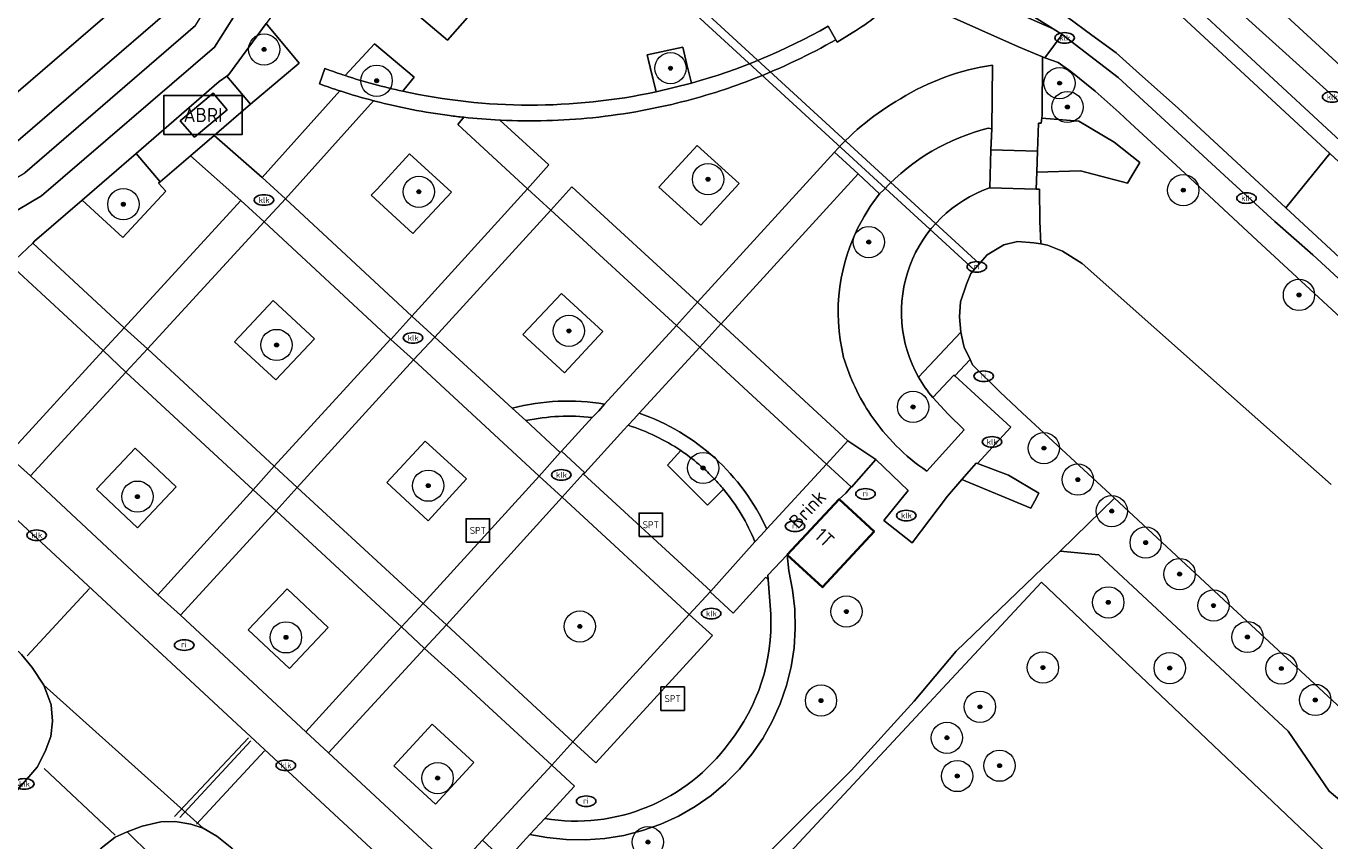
# Model space of a CAD drawing. Header units: metres. Extents: x 103671 to 105190, y 427150 to 429171.
# Tile 260 of 320: x 103923 to 104006, y 428836 to 428888. Entities that reach past the tile are written whole.
import ezdxf
from ezdxf.enums import TextEntityAlignment as Align

# ---------------------------------------------------------------- set-up
doc = ezdxf.new("R2010")
doc.units = ezdxf.units.M
for name, color, linetype, lineweight in [('B-WE-GR-BEPLANTING_CULTUUR_BODEMBEDEKKER-GV', 253, 'Continuous', 18), ('B-WE-GR-BEPLANTING_CULTUUR_BOSPLANTSOEN-GV', 253, 'Continuous', 18), ('B-WE-GR-BEPLANTING_CULTUUR_HEESTERS-GV', 253, 'Continuous', 18), ('B-WE-GR-BOOM-S', 253, 'Continuous', 25), ('B-WE-GR-HAAG-GV', 253, 'Continuous', 13), ('B-WE-IE-MEUBILAIR-S', 253, 'Continuous', 25), ('B-WE-IE-MEUBILAIR_WEGMEUBILAIR-GV', 253, 'Continuous', 18), ('B-WE-IE-MEUBILAIR_WEGMEUBILAIR-S', 253, 'Continuous', 25), ('B-WE-IE-TERREINAFSCHEIDING_KUNSTMATIG_HEKWERK-G', 253, 'IE-TERREINAFSCHEIDING_KUNSTMATIG-SO', 18), ('B-WE-KW-KUNSTWERK_DUIKER-GV', 253, 'Continuous', 18), ('B-WE-OG-BEBOUWING-GV', 253, 'Continuous', 35), ('B-WE-OG-BEBOUWING-T18', 7, 'Continuous', 18), ('B-WE-OG-TERREIN_BEGROEID-GV', 253, 'Continuous', 18), ('B-WE-OG-TERREIN_ERF-GV', 253, 'Continuous', 18), ('B-WE-OG-TOPOGRAFIE-T18', 7, 'Continuous', 18), ('B-WE-OG-WATER_SLOOT-GV', 253, 'Continuous', 18), ('B-WE-VH-GESLOTENVERHARDING_ASFALT-GV', 253, 'Continuous', 18), ('B-WE-VH-GESLOTENVERHARDING_BETON-GV', 253, 'Continuous', 18), ('B-WE-VH-GESLOTENVERHARDING_KUNSTSTOF-GV', 253, 'Continuous', 18), ('B-WE-VH-ONVERHARD_ZAND-GV', 253, 'Continuous', 18), ('B-WE-VH-OPENVERHARDING-GV', 253, 'Continuous', 18), ('B-WE-VH-OPENVERHARDING_BETONSTRAATSTEEN-GV', 253, 'Continuous', 18), ('B-WE-VH-OPENVERHARDING_STRAATBAKSTEEN-GV', 253, 'Continuous', 18), ('B-WE-VH-OPENVERHARDING_TEGEL-GV', 253, 'Continuous', 18), ('B-WE-VW-MARKERING_PICTOGRAM-G', 253, 'Continuous', 18)]:
    doc.layers.add(name, color=color, linetype=linetype, lineweight=lineweight)
doc.styles.add('NLCS-ISO', font='NLCS-ISO.ttf')
doc.styles.add('NLCS-ISO-M500-T18', font='NLCS-ISO.ttf', dxfattribs={"height": 0.9})
doc.linetypes.add('IE-TERREINAFSCHEIDING_KUNSTMATIG-SO', pattern='A,4,[82,NLCS.SHX,S=0.75,R=90,X=0,Y=0],4,-2', length=10)

# ---------------------------------------------------------------- blocks, each defined once
blk = doc.blocks.new('SIE-MEUBILAIR_PUT_RIOOLPUT-SO')
blk.add_ellipse((0, 0), major_axis=(1.25, 0), ratio=0.54)
at = {"style": 'NLCS-ISO'}
blk.add_text('ri', height=0.75, dxfattribs=at).set_placement((-0.04, 0.07), align=Align.MIDDLE_CENTER)
blk = doc.blocks.new('SIE-MEUBILAIR_PUT_KOLK-SO')
blk.add_ellipse((0, 0), major_axis=(1.25, 0), ratio=0.54)
at = {"style": 'NLCS-ISO'}
blk.add_text('klk', height=0.75, dxfattribs=at).set_placement((0.03, 0), align=Align.MIDDLE_CENTER)
blk = doc.blocks.new('SIE-WEG_SPEELTOESTEL-SO')
at = {"flags": 128}
blk.add_lwpolyline([(-3.75, -3.75), (3.75, -3.75), (3.75, 3.75), (-3.75, 3.75)], close=True, dxfattribs=at)
at = {"style": 'NLCS-ISO'}
blk.add_text('SPT', height=2.25, dxfattribs=at).set_placement((0, 0), align=Align.MIDDLE_CENTER)
blk = doc.blocks.new('SIE-WEG_ABRI-SO')
blk.add_lwpolyline([(-5, -2.5), (5, -2.5), (5, 2.5), (-5, 2.5)], close=True)
at = {"style": 'NLCS-ISO'}
blk.add_text('ABRI', height=1.8, dxfattribs=at).set_placement((0, 0), align=Align.MIDDLE_CENTER)
blk = doc.blocks.new('SGR-BOOM_GBKN-SO')
at = {"linetype": 'ByBlock', "lineweight": 18}
h = blk.add_hatch(color=0, dxfattribs=at)
h.dxf.hatch_style = 1
edge = h.paths.add_edge_path()
edge.add_arc((0, 0), 0.25, 0, 360)
at = {"color": 0, "linetype": 'ByBlock', "lineweight": 18}
for radius in [2, 0.25]:
    blk.add_circle((0, 0), radius, dxfattribs=at)
at = {"color": 0, "linetype": 'ByBlock', "lineweight": 18, "style": 'NLCS-ISO'}
blk.add_attdef('SOORT', (2.5, 0), '', height=1.5, dxfattribs=at)

msp = doc.modelspace()

# ---------------------------------------------------------------- linework, layer by layer
at = {"layer": 'B-WE-GR-BEPLANTING_CULTUUR_BODEMBEDEKKER-GV', "flags": 128}
for points in [[(103949.678, 428892.14), (103947.292, 428889.429), (103950.044, 428887.099), (103952.411, 428889.819)], [(103940.554, 428885.622), (103938.433, 428888.157), (103936.047, 428884.89), (103935.924, 428884.786), (103937.428, 428882.995)], [(103966.232, 428875.272), (103968.682, 428877.929), (103966.003, 428880.36), (103963.558, 428877.701)], [(103931.65, 428878.031), (103930.127, 428879.851), (103926.663, 428876.869), (103929.271, 428874.479), (103932.025, 428877.428), (103931.553, 428877.948)], [(103945.538, 428877.564), (103945.16, 428877.176), (103947.816, 428874.727), (103950.284, 428877.381), (103947.602, 428879.821)], [(103957.316, 428870.902), (103954.859, 428868.263), (103957.524, 428865.81), (103959.967, 428868.461)], [(103938.874, 428870.435), (103936.405, 428867.799), (103939.053, 428865.362), (103941.529, 428867.986)], [(103930.21, 428855.906), (103932.687, 428858.534), (103930.059, 428861.01), (103927.572, 428858.368)], [(103948.804, 428856.363), (103951.244, 428859.033), (103948.595, 428861.453), (103946.157, 428858.796)], [(103937.279, 428849.381), (103939.927, 428846.912), (103942.399, 428849.53), (103939.777, 428851.994)], [(103949.261, 428838.233), (103951.714, 428840.89), (103949.045, 428843.344), (103946.611, 428840.68)]]:
    msp.add_lwpolyline(points, close=True, dxfattribs=at)
for points in [[(103945.363, 428886.866), (103943.494, 428884.826)], [(103947.172, 428883.828), (103947.246, 428883.915), (103947.896, 428884.726), (103945.363, 428886.866)], [(103984.843, 428881.434), (103984.9, 428885.5)], [(103984.618, 428881.456), (103984.843, 428881.434)], [(103974.793, 428879.94), (103976.301, 428878.543), (103977.675, 428877.27), (103977.973, 428877.547)], [(103964.962, 428860.842), (103964.117, 428859.905), (103966.669, 428857.35), (103967.685, 428858.378)]]:
    msp.add_lwpolyline(points, dxfattribs=at)
at = {"layer": 'B-WE-GR-BEPLANTING_CULTUUR_BODEMBEDEKKER-GV'}
for points in [[(103984.9, 428885.5, 0.103152), (103979.013, 428883.345)], [(103943.494, 428884.826, 0.025134), (103947.172, 428883.828)], [(103979.013, 428883.345, 0.082848), (103974.793, 428879.94)], [(103977.973, 428877.547, -0.145863), (103984.618, 428881.456)], [(103965.829, 428860.203, 0.019867), (103964.962, 428860.842)], [(103966.385, 428859.731, 0.013686), (103965.829, 428860.203)], [(103967.102, 428859.034, 0.019048), (103966.385, 428859.731)], [(103967.685, 428858.378, 0.016938), (103967.102, 428859.034)]]:
    msp.add_lwpolyline(points, format="xyb", dxfattribs=at)
at = {"layer": 'B-WE-GR-BEPLANTING_CULTUUR_BOSPLANTSOEN-GV', "flags": 128}
msp.add_lwpolyline([(103967.513, 428832.095), (103975.845, 428840.381), (103979.878, 428844.824), (103982.579, 428848.013), (103989.226, 428854.407), (103990.163, 428855.325), (103992.69, 428857.799), (103986.799, 428863.258), (103985.381, 428864.572), (103983.616, 428866.331), (103983.457, 428866.667), (103982.484, 428865.622), (103986.074, 428862.342), (103983.939, 428860.016), (103985.919, 428859.269), (103987.864, 428858.122), (103987.606, 428857.64), (103987.352, 428857.165), (103982.929, 428858.993), (103982.007, 428857.93), (103979.757, 428854.945), (103977.943, 428856.365), (103979.508, 428858.3), (103977.423, 428860.277), (103975.879, 428858.498), (103975.856, 428858.518), (103975.522, 428858.128), (103975.084, 428857.729), (103977.324, 428855.673), (103974.023, 428852.102), (103971.764, 428854.184), (103971.858, 428853.147), (103972.109, 428851.936), (103972.251, 428850.708), (103972.282, 428849.471), (103972.203, 428848.237), (103972.013, 428847.015), (103971.715, 428845.815), (103971.31, 428844.646), (103970.803, 428843.519), (103970.196, 428842.441), (103969.496, 428841.422), (103968.707, 428840.469), (103967.836, 428839.591), (103966.89, 428838.795), (103965.877, 428838.086), (103964.804, 428837.471), (103963.68, 428836.954), (103962.515, 428836.541), (103961.317, 428836.233), (103960.097, 428836.033), (103958.863, 428835.944), (103957.627, 428835.965), (103956.397, 428836.097), (103955.307, 428836.281), (103954.649, 428835.567)], dxfattribs=at)
at = {"layer": 'B-WE-GR-BEPLANTING_CULTUUR_HEESTERS-GV', "flags": 128}
msp.add_lwpolyline([(104000.657, 428888.944), (103989.427, 428899.426), (103988.837, 428898.911), (103991.831, 428895.709), (103996.336, 428890.649), (104007.129, 428880.664), (104011.206, 428879.442)], close=True, dxfattribs=at)
at = {"layer": 'B-WE-GR-HAAG-GV'}
for points in [[(103974.383, 428887.989, -0.061987), (103965.633, 428884.342)], [(103969.605, 428884.614, 0.03698), (103974.869, 428887.121)], [(103943.494, 428884.826, -0.008509), (103942.194, 428885.275)], [(103941.849, 428884.296, 0.008517), (103943.153, 428883.849)], [(103947.172, 428883.828, -0.025134), (103943.494, 428884.826)], [(103967.475, 428883.856, 0.013984), (103969.605, 428884.614)], [(103943.223, 428883.827, 0.013995), (103945.296, 428883.222)], [(103963.379, 428883.789, -0.10687), (103947.172, 428883.828)], [(103962.484, 428882.592, 0.032834), (103967.475, 428883.856)], [(103945.386, 428883.199, 0.030808), (103950.164, 428882.269)], [(103959.314, 428882.137, 0.020534), (103962.484, 428882.592)], [(103950.164, 428882.269, 0.00653), (103951.07, 428882.161)], [(103951.07, 428882.161, 0.014854), (103953.374, 428881.98)], [(103953.435, 428881.977, 0.036917), (103959.314, 428882.137)], [(103984.618, 428881.456, 0.145863), (103977.973, 428877.547)], [(103980.166, 428865.541, -0.467016), (103984.701, 428877.646)], [(103977.675, 428877.27, 0.042153), (103976.552, 428875.591)], [(103976.552, 428875.591, 0.188707), (103975.37, 428866.807)], [(103975.37, 428866.807, 0.076683), (103977.121, 428863.112)], [(103981.081, 428864.233, -0.047113), (103980.166, 428865.541)], [(103960.077, 428863.812, 0.106302), (103954.179, 428863.561)], [(103955.048, 428862.76, -0.082625), (103959.289, 428862.953)], [(103970.452, 428855.835, 0.204715), (103962.299, 428863.24)], [(103977.121, 428863.112, 0.09527), (103980.702, 428859.528)], [(103961.587, 428862.461, -0.072538), (103964.962, 428860.842)], [(103964.962, 428860.842, -0.019867), (103965.829, 428860.203)], [(103965.829, 428860.203, -0.013686), (103966.385, 428859.731)], [(103966.385, 428859.731, -0.019048), (103967.102, 428859.034)], [(103967.102, 428859.034, -0.016938), (103967.685, 428858.378)], [(103967.685, 428858.378, -0.076398), (103969.701, 428855.017)], [(103970.71, 428850.386, -0.181093), (103968.046, 428842.156)], [(103968.046, 428842.156, -0.284313), (103956.253, 428837.309)]]:
    msp.add_lwpolyline(points, format="xyb", dxfattribs=at)
at = {"layer": 'B-WE-GR-HAAG-GV', "flags": 128}
for points in [[(103974.869, 428887.121), (103974.383, 428887.989)], [(103942.194, 428885.275), (103941.849, 428884.296)], [(103965.633, 428884.342), (103963.379, 428883.789)], [(103943.153, 428883.849), (103943.188, 428883.838), (103943.223, 428883.827)], [(103945.296, 428883.222), (103945.341, 428883.211), (103945.386, 428883.199)], [(103953.374, 428881.98), (103953.435, 428881.977)], [(103984.701, 428877.646), (103984.728, 428877.645), (103984.791, 428880.082), (103984.843, 428881.434), (103984.618, 428881.456)], [(103977.973, 428877.547), (103977.675, 428877.27)], [(103980.702, 428859.528), (103983.077, 428862.17), (103982.066, 428863.177), (103981.081, 428864.233)], [(103954.179, 428863.561), (103955.048, 428862.76)], [(103959.289, 428862.953), (103959.709, 428863.395)], [(103959.709, 428863.395), (103960.077, 428863.812)], [(103962.299, 428863.24), (103961.954, 428862.863), (103961.587, 428862.461)], [(103969.701, 428855.017), (103970.104, 428855.444), (103970.452, 428855.835)], [(103972.203, 428848.237), (103972.282, 428849.471), (103972.251, 428850.708), (103972.109, 428851.936), (103971.858, 428853.147), (103971.764, 428854.184), (103970.527, 428852.884), (103970.547, 428852.609), (103970.71, 428850.386)], [(103956.253, 428837.309), (103955.307, 428836.281), (103956.397, 428836.097), (103957.627, 428835.965), (103958.863, 428835.944), (103960.097, 428836.033), (103961.317, 428836.233), (103962.515, 428836.541), (103963.68, 428836.954), (103964.804, 428837.471), (103965.877, 428838.086), (103966.89, 428838.795), (103967.836, 428839.591), (103968.707, 428840.469), (103969.496, 428841.422), (103970.196, 428842.441), (103970.803, 428843.519), (103971.31, 428844.646), (103971.715, 428845.815), (103972.013, 428847.015), (103972.203, 428848.237)]]:
    msp.add_lwpolyline(points, dxfattribs=at)
for points in [[(103992.685, 428880.579), (103990.414, 428881.912), (103988.045, 428882.096), (103988.015, 428881.779), (103987.828, 428881.78), (103987.77, 428879.998), (103987.727, 428878.658), (103990.523, 428878.731), (103993.529, 428877.954), (103993.809, 428878.427), (103994.312, 428879.276)], [(103983.847, 428860.051), (103983.401, 428859.537), (103982.929, 428858.993), (103987.352, 428857.165), (103987.606, 428857.64), (103987.864, 428858.122), (103985.919, 428859.269)]]:
    msp.add_lwpolyline(points, close=True, dxfattribs=at)
at = {"layer": 'B-WE-IE-MEUBILAIR_WEGMEUBILAIR-GV', "flags": 128}
msp.add_lwpolyline([(103963.379, 428883.789), (103965.633, 428884.342), (103965.347, 428885.531), (103965.081, 428886.638), (103962.814, 428886.147)], close=True, dxfattribs=at)
at = {"layer": 'B-WE-IE-TERREINAFSCHEIDING_KUNSTMATIG_HEKWERK-G', "flags": 128}
msp.add_lwpolyline([(103961.041, 428823.439), (103988.038, 428852.431), (104006.213, 428835.166)], dxfattribs=at)
at = {"layer": 'B-WE-KW-KUNSTWERK_DUIKER-GV', "flags": 128}
msp.add_lwpolyline([(103984.059, 428872.779), (103965.444, 428889.878), (103964.917, 428889.684), (103983.721, 428872.411)], close=True, dxfattribs=at)
at = {"layer": 'B-WE-OG-BEBOUWING-GV', "flags": 128}
msp.add_lwpolyline([(103971.764, 428854.184), (103974.023, 428852.102), (103977.324, 428855.673), (103975.084, 428857.729)], close=True, dxfattribs=at)
at = {"layer": 'B-WE-OG-TERREIN_BEGROEID-GV', "flags": 128}
msp.add_lwpolyline([(104110.988, 428773.391), (104001.826, 428874.292), (103996.917, 428878.836), (103993.729, 428881.785), (103993.006, 428882.464), (103991.471, 428883.828), (103989.906, 428885.093), (103989.086, 428885.67), (103988.248, 428885.962), (103988.172, 428885.988), (103988.098, 428886.019), (103988.063, 428882.278), (103988.045, 428882.096), (103990.414, 428881.912), (103992.685, 428880.579), (103994.312, 428879.276), (103993.809, 428878.427), (103993.529, 428877.954), (103990.523, 428878.731), (103987.727, 428878.658), (103987.692, 428877.571), (103987.907, 428877.557), (103987.925, 428875.528), (103987.993, 428874.06), (103988.418, 428873.984), (103989.379, 428873.589), (103990.632, 428872.815), (104000, 428864.499), (104006.566, 428858.671)], dxfattribs=at)
msp.add_lwpolyline([(103989.226, 428854.407), (103991.696, 428854.187), (104003.799, 428842.904), (104006.436, 428839.058), (104010.748, 428835.442), (104018.249, 428830.322), (104025.253, 428823.289), (104028.368, 428817.772), (104062.008, 428785.102), (104062.979, 428784.162), (104065.817, 428787.131), (104073.019, 428780.263), (104072.178, 428779.351), (104073.651, 428778.065), (104077.297, 428777.059), (104081.286, 428775.777), (104055.967, 428799.288), (104023.433, 428829.315), (104000, 428851.026), (103992.69, 428857.799), (103990.163, 428855.325)], close=True, dxfattribs=at)
at = {"layer": 'B-WE-OG-TERREIN_ERF-GV', "flags": 128}
for points in [[(104008.548, 428919.978), (104000, 428910.726), (103992.025, 428902.095), (103991.702, 428901.604), (103991.549, 428901.049), (103991.603, 428900.471), (103991.797, 428899.917), (103992.185, 428899.251), (104000, 428892.059), (104012.194, 428880.837)], [(104010.748, 428835.442), (104006.436, 428839.058), (104003.799, 428842.904), (103991.696, 428854.187), (103989.226, 428854.407), (103982.579, 428848.013), (103979.878, 428844.824), (103975.845, 428840.381), (103967.513, 428832.095), (103964.815, 428829.962), (103960.751, 428826.858), (103960.039, 428826.127), (103959.575, 428825.652), (103960.648, 428823.794), (103961.92, 428822.622), (103968.238, 428816.802), (103977.789, 428808.036), (104000, 428787.514), (104008.196, 428779.942)]]:
    msp.add_lwpolyline(points, dxfattribs=at)
at = {"layer": 'B-WE-OG-WATER_SLOOT-GV', "flags": 128}
msp.add_lwpolyline([(104006.566, 428858.671), (104000, 428864.499), (103990.632, 428872.815), (103989.379, 428873.589), (103988.418, 428873.984), (103987.993, 428874.06), (103987.534, 428874.142), (103986.487, 428874.212), (103985.629, 428873.999), (103984.564, 428873.371), (103983.5, 428872.166), (103983.238, 428871.492), (103982.858, 428870.358), (103982.778, 428869.393), (103982.88, 428868.426), (103983.046, 428867.627), (103983.08, 428867.462), (103983.457, 428866.667), (103983.616, 428866.331), (103985.381, 428864.572), (103986.799, 428863.258), (103992.69, 428857.799), (104000, 428851.026), (104023.433, 428829.315)], dxfattribs=at)
at = {"layer": 'B-WE-VH-GESLOTENVERHARDING_ASFALT-GV', "flags": 128}
for points in [[(103909.817, 428872.849), (103937.035, 428896.287), (103937.568, 428896.76), (103938.89, 428897.803), (103940.805, 428899.388), (103938.068, 428901.892), (103937.566, 428901.465), (103934.645, 428898.723), (103933.761, 428897.912), (103933.301, 428897.789), (103933.062, 428897.914), (103932.889, 428898.239), (103933.009, 428898.62), (103933.753, 428899.592), (103936.151, 428902.775), (103936.486, 428903.266), (103933.534, 428905.911), (103932.017, 428904.209), (103930.741, 428902.721), (103929.465, 428901.274), (103927.979, 428899.702), (103925.89, 428897.542), (103923.959, 428895.619), (103914.795, 428886.718)], [(104007.129, 428880.664), (103996.336, 428890.649), (103991.831, 428895.709), (103988.837, 428898.911), (103987.697, 428899.985), (103983.083, 428904.708), (103981.437, 428903.557), (103990.143, 428894.975), (104006.47, 428879.849), (104147.651, 428749.055)]]:
    msp.add_lwpolyline(points, dxfattribs=at)
for points in [[(103981.372, 428903.485), (103980.838, 428902.889), (103980.734, 428902.773), (103979.849, 428903.616), (103977.31, 428900.998), (103977.198, 428900.672), (103976.864, 428900.473), (103973.888, 428897.527), (103978.086, 428894.923), (103977.934, 428894.617), (103985.423, 428891.168), (103986.457, 428890.683), (103988.137, 428889.703), (103989.692, 428888.564), (103991.246, 428887.424), (103992.801, 428886.284), (103994.295, 428884.95), (103996.767, 428882.741), (104003.656, 428876.366), (104006.47, 428879.849), (103990.143, 428894.975), (103981.437, 428903.557)], [(103988.78, 428887.83), (103989.353, 428887.45), (103992.924, 428884.704), (104000, 428878.21), (104002.955, 428875.498), (104005.394, 428873.36), (104034.246, 428846.811), (104044.36, 428837.28), (104113.528, 428773.282), (104142.898, 428745.938), (104144.02, 428744.948), (104144.775, 428745.774), (104003.656, 428876.366), (103996.767, 428882.741), (103994.295, 428884.95), (103992.801, 428886.284), (103991.246, 428887.424), (103989.692, 428888.564), (103988.137, 428889.703), (103986.457, 428890.683), (103985.423, 428891.168), (103977.934, 428894.617)]]:
    msp.add_lwpolyline(points, close=True, dxfattribs=at)
at = {"layer": 'B-WE-VH-GESLOTENVERHARDING_BETON-GV', "flags": 128}
msp.add_lwpolyline([(103933.855, 428880.884), (103935.939, 428882.64), (103935.036, 428883.71), (103932.94, 428881.943)], close=True, dxfattribs=at)
at = {"layer": 'B-WE-VH-GESLOTENVERHARDING_KUNSTSTOF-GV', "flags": 128}
msp.add_lwpolyline([(103965.498, 428850.361), (103957.377, 428857.871), (103949.971, 428849.697), (103958.06, 428842.227)], close=True, dxfattribs=at)
at = {"layer": 'B-WE-VH-ONVERHARD_ZAND-GV'}
for points in [[(103974.383, 428887.989, -0.061987), (103965.633, 428884.342)], [(103969.605, 428884.614, 0.03698), (103974.869, 428887.121)], [(103943.494, 428884.826, -0.008509), (103942.194, 428885.275)], [(103941.849, 428884.296, 0.008517), (103943.153, 428883.849)], [(103947.172, 428883.828, -0.025134), (103943.494, 428884.826)], [(103967.475, 428883.856, 0.013984), (103969.605, 428884.614)], [(103943.223, 428883.827, 0.013995), (103945.296, 428883.222)], [(103963.379, 428883.789, -0.10687), (103947.172, 428883.828)], [(103962.484, 428882.592, 0.032834), (103967.475, 428883.856)], [(103945.386, 428883.199, 0.030808), (103950.164, 428882.269)], [(103959.314, 428882.137, 0.020534), (103962.484, 428882.592)], [(103950.164, 428882.269, 0.00653), (103951.07, 428882.161)], [(103951.07, 428882.161, 0.014854), (103953.374, 428881.98)], [(103953.435, 428881.977, 0.036917), (103959.314, 428882.137)], [(103984.618, 428881.456, 0.145863), (103977.973, 428877.547)], [(103980.166, 428865.541, -0.467016), (103984.701, 428877.646)], [(103977.675, 428877.27, 0.042153), (103976.552, 428875.591)], [(103976.552, 428875.591, 0.188707), (103975.37, 428866.807)], [(103975.37, 428866.807, 0.076683), (103977.121, 428863.112)], [(103981.081, 428864.233, -0.047113), (103980.166, 428865.541)], [(103960.077, 428863.812, 0.106302), (103954.179, 428863.561)], [(103955.048, 428862.76, -0.082625), (103959.289, 428862.953)], [(103970.452, 428855.835, 0.204715), (103962.299, 428863.24)], [(103977.121, 428863.112, 0.09527), (103980.702, 428859.528)], [(103961.587, 428862.461, -0.072538), (103964.962, 428860.842)], [(103964.962, 428860.842, -0.019867), (103965.829, 428860.203)], [(103965.829, 428860.203, -0.013686), (103966.385, 428859.731)], [(103966.385, 428859.731, -0.019048), (103967.102, 428859.034)], [(103967.102, 428859.034, -0.016938), (103967.685, 428858.378)], [(103967.685, 428858.378, -0.076398), (103969.701, 428855.017)], [(103970.71, 428850.386, -0.181093), (103968.046, 428842.156)], [(103968.046, 428842.156, -0.284313), (103956.253, 428837.309)]]:
    msp.add_lwpolyline(points, format="xyb", dxfattribs=at)
at = {"layer": 'B-WE-VH-ONVERHARD_ZAND-GV', "flags": 128}
for points in [[(103974.869, 428887.121), (103974.383, 428887.989)], [(103942.194, 428885.275), (103941.849, 428884.296)], [(103965.633, 428884.342), (103963.379, 428883.789)], [(103943.153, 428883.849), (103943.188, 428883.838), (103943.223, 428883.827)], [(103945.296, 428883.222), (103945.341, 428883.211), (103945.386, 428883.199)], [(103953.374, 428881.98), (103953.435, 428881.977)], [(103984.701, 428877.646), (103984.728, 428877.645), (103984.791, 428880.082), (103984.802, 428880.485), (103984.843, 428881.434), (103984.618, 428881.456)], [(103977.973, 428877.547), (103977.675, 428877.27)], [(103980.702, 428859.528), (103983.077, 428862.17), (103982.066, 428863.177), (103981.081, 428864.233)], [(103954.179, 428863.561), (103955.048, 428862.76)], [(103959.289, 428862.953), (103959.709, 428863.395)], [(103959.709, 428863.395), (103960.077, 428863.812)], [(103962.299, 428863.24), (103961.954, 428862.863), (103961.587, 428862.461)], [(103969.701, 428855.017), (103970.104, 428855.444), (103970.452, 428855.835)], [(103972.203, 428848.237), (103972.282, 428849.471), (103972.251, 428850.708), (103972.109, 428851.936), (103971.858, 428853.147), (103971.764, 428854.184), (103970.527, 428852.884), (103970.547, 428852.609), (103970.71, 428850.386)], [(103956.253, 428837.309), (103955.307, 428836.281), (103956.397, 428836.097), (103957.627, 428835.965), (103958.863, 428835.944), (103960.097, 428836.033), (103961.317, 428836.233), (103962.515, 428836.541), (103963.68, 428836.954), (103964.804, 428837.471), (103965.877, 428838.086), (103966.89, 428838.795), (103967.836, 428839.591), (103968.707, 428840.469), (103969.496, 428841.422), (103970.196, 428842.441), (103970.803, 428843.519), (103971.31, 428844.646), (103971.715, 428845.815), (103972.013, 428847.015), (103972.203, 428848.237)]]:
    msp.add_lwpolyline(points, dxfattribs=at)
for points in [[(103965.347, 428885.531), (103965.081, 428886.638), (103962.814, 428886.147), (103963.091, 428884.991), (103963.379, 428883.789), (103965.633, 428884.342)], [(103992.685, 428880.579), (103990.414, 428881.912), (103988.045, 428882.096), (103988.015, 428881.779), (103987.828, 428881.78), (103987.77, 428879.998), (103987.727, 428878.658), (103990.523, 428878.731), (103993.529, 428877.954), (103993.809, 428878.427), (103994.312, 428879.276)], [(103985.919, 428859.269), (103983.939, 428860.016), (103983.847, 428860.051), (103983.401, 428859.537), (103982.929, 428858.993), (103987.352, 428857.165), (103987.606, 428857.64), (103987.864, 428858.122)]]:
    msp.add_lwpolyline(points, close=True, dxfattribs=at)
at = {"layer": 'B-WE-VH-OPENVERHARDING-GV', "flags": 128}
for points in [[(103938.77, 428892.431), (103935.125, 428886.64), (103924.068, 428877.145), (103914.648, 428871.547)], [(103978.94, 428890.071), (103986.556, 428886.671), (103988.098, 428886.019), (103988.172, 428885.988), (103988.248, 428885.962), (103989.353, 428887.45), (103988.78, 428887.83), (103980.377, 428891.535)], [(103922.056, 428872.752), (103923.503, 428874.112), (103923.605, 428874.236), (103926.663, 428876.869), (103930.127, 428879.851), (103935.436, 428884.45), (103935.924, 428884.786), (103936.047, 428884.89), (103938.433, 428888.157)], [(103983.457, 428866.667), (103983.08, 428867.462), (103983.046, 428867.627), (103982.88, 428868.426), (103980.166, 428865.541)], [(103913.831, 428867.999), (103912.212, 428866.311), (103913.997, 428864.634), (103914.567, 428864.084), (103914.408, 428863.914), (103923.457, 428855.515), (103939.819, 428840.342), (103949.284, 428831.568), (103949.291, 428831.562), (103949.837, 428832.115), (103953.87, 428828.356), (103958.899, 428823.585), (103958.416, 428822.984), (103958.418, 428822.983), (103968.111, 428814.133), (103967.761, 428813.755)], [(104036.245, 428754.015), (104008.196, 428779.942), (104000, 428787.514), (103977.789, 428808.036), (103968.238, 428816.802), (103961.92, 428822.622), (103960.648, 428823.794), (103959.575, 428825.652), (103960.039, 428826.127), (103952.571, 428833.134), (103952.873, 428833.479), (103953.68, 428834.401), (103953.625, 428834.454), (103953.734, 428834.573), (103952.279, 428835.937), (103950.503, 428834), (103942.426, 428841.522), (103940.978, 428842.864), (103932.954, 428850.315), (103931.507, 428851.629), (103923.355, 428859.231), (103921.893, 428860.556), (103913.831, 428867.999)], [(103981.081, 428864.233), (103982.43, 428865.671), (103982.484, 428865.622), (103983.457, 428866.667)]]:
    msp.add_lwpolyline(points, dxfattribs=at)
for points in [[(103987.77, 428879.998), (103984.791, 428880.082), (103984.728, 428877.645), (103987.683, 428877.572), (103987.692, 428877.571), (103987.727, 428878.658)], [(103949.229, 428868.09), (103947.859, 428866.64), (103955.902, 428859.215), (103957.251, 428860.73), (103955.048, 428862.76), (103954.179, 428863.561)]]:
    msp.add_lwpolyline(points, close=True, dxfattribs=at)
at = {"layer": 'B-WE-VH-OPENVERHARDING-GV'}
msp.add_lwpolyline([(103980.166, 428865.541, 0.047113), (103981.081, 428864.233)], format="xyb", dxfattribs=at)
at = {"layer": 'B-WE-VH-OPENVERHARDING_BETONSTRAATSTEEN-GV', "flags": 128}
msp.add_lwpolyline([(104146.096, 428743.117), (104150.511, 428747.865), (104148.366, 428749.837), (104147.651, 428749.055), (104006.47, 428879.849), (104003.656, 428876.366), (104144.775, 428745.774), (104144.02, 428744.948)], close=True, dxfattribs=at)
for points in [[(103922.793, 428847.802), (103923.464, 428846.974), (103924.219, 428845.845), (103934.402, 428836.702), (103935.272, 428836.188), (103936.241, 428835.408), (103936.817, 428834.881), (103937.359, 428834.172), (103937.603, 428833.926), (103961.499, 428811.999), (103961.851, 428811.737), (103963.925, 428809.771), (103963.995, 428809.69), (103967.761, 428813.755), (103968.111, 428814.133), (103958.418, 428822.983), (103958.416, 428822.984), (103953.508, 428827.602), (103949.291, 428831.562), (103949.284, 428831.568), (103939.819, 428840.342), (103923.457, 428855.515), (103914.408, 428863.914)], [(103862.572, 428764.545), (103887.585, 428791.817), (103902.909, 428808.252), (103916.83, 428823.315), (103926.515, 428834.009), (103927.884, 428835.418), (103928.781, 428836.123), (103929.536, 428836.459), (103930.5, 428836.833), (103931.694, 428837.092), (103932.615, 428837.117), (103933.609, 428836.952), (103934.402, 428836.702), (103924.219, 428845.845), (103924.683, 428844.584), (103924.764, 428843.546), (103924.66, 428842.554), (103924.296, 428841.595), (103923.78, 428840.606), (103922.698, 428839.347), (103915.372, 428830.821), (103885.832, 428798.808), (103861.465, 428772.357)]]:
    msp.add_lwpolyline(points, dxfattribs=at)
at = {"layer": 'B-WE-VH-OPENVERHARDING_STRAATBAKSTEEN-GV', "flags": 128}
for points in [[(103984.843, 428881.434), (103984.802, 428880.485), (103984.791, 428880.082), (103987.77, 428879.998), (103987.828, 428881.78), (103988.015, 428881.779), (103988.045, 428882.096), (103988.063, 428882.278), (103988.098, 428886.019), (103986.556, 428886.671), (103978.94, 428890.071), (103978.874, 428889.931)], [(103975.927, 428887.557), (103974.95, 428886.975), (103974.869, 428887.121)], [(103984.9, 428885.5), (103984.843, 428881.434)], [(103945.386, 428883.199), (103945.341, 428883.211), (103945.296, 428883.222), (103939.681, 428876.956), (103947.756, 428869.448), (103955.152, 428877.588), (103950.702, 428881.711), (103951.07, 428882.161)], [(103953.435, 428881.977), (103953.374, 428881.98), (103956.515, 428879.119), (103955.152, 428877.588), (103956.636, 428876.224), (103957.98, 428877.723), (103966.026, 428870.333), (103974.793, 428879.94)], [(103977.675, 428877.27), (103976.301, 428878.543), (103967.535, 428868.943), (103975.643, 428861.459), (103977.423, 428860.277), (103979.508, 428858.3), (103977.943, 428856.365), (103979.757, 428854.945), (103982.007, 428857.93), (103982.929, 428858.993), (103983.401, 428859.537), (103983.847, 428860.051), (103983.939, 428860.016), (103986.074, 428862.342), (103982.484, 428865.622), (103982.43, 428865.671), (103981.081, 428864.233), (103982.066, 428863.177), (103983.077, 428862.17), (103980.702, 428859.528)], [(103984.564, 428873.371), (103985.629, 428873.999), (103986.487, 428874.212), (103987.534, 428874.142), (103987.993, 428874.06), (103987.925, 428875.528), (103987.907, 428877.557), (103987.692, 428877.571), (103987.683, 428877.572), (103984.728, 428877.645), (103984.701, 428877.646)], [(103956.636, 428876.224), (103949.229, 428868.09), (103954.179, 428863.561)], [(103960.077, 428863.812), (103964.687, 428868.838), (103956.636, 428876.224)], [(103980.166, 428865.541), (103982.88, 428868.426), (103982.778, 428869.393), (103982.858, 428870.358), (103983.238, 428871.492), (103983.5, 428872.166), (103984.564, 428873.371)], [(103966.17, 428867.467), (103962.299, 428863.24)], [(103970.452, 428855.835), (103974.281, 428859.977), (103966.17, 428867.467)], [(103955.048, 428862.76), (103957.251, 428860.73), (103957.325, 428860.811), (103959.289, 428862.953)], [(103961.587, 428862.461), (103961.317, 428862.165), (103958.811, 428859.421), (103958.712, 428859.35), (103966.87, 428851.863), (103969.701, 428855.017)], [(103967.685, 428858.378), (103966.669, 428857.35), (103964.117, 428859.905), (103964.962, 428860.842)], [(103970.71, 428850.386), (103970.547, 428852.609), (103970.394, 428852.759), (103968.313, 428850.456), (103966.845, 428851.819), (103965.498, 428850.361), (103966.984, 428849.018), (103966.951, 428848.981), (103959.518, 428840.872), (103958.06, 428842.227), (103956.699, 428840.734), (103958.161, 428839.382), (103956.253, 428837.309)]]:
    msp.add_lwpolyline(points, dxfattribs=at)
at = {"layer": 'B-WE-VH-OPENVERHARDING_STRAATBAKSTEEN-GV'}
for points in [[(103978.874, 428889.931, -0.066364), (103975.927, 428887.557)], [(103974.869, 428887.121, -0.03698), (103969.605, 428884.614)], [(103979.013, 428883.345, -0.103152), (103984.9, 428885.5)], [(103969.605, 428884.614, -0.013984), (103967.475, 428883.856)], [(103967.475, 428883.856, -0.032834), (103962.484, 428882.592)], [(103950.164, 428882.269, -0.030808), (103945.386, 428883.199)], [(103962.484, 428882.592, -0.020534), (103959.314, 428882.137)], [(103974.793, 428879.94, -0.082848), (103979.013, 428883.345)], [(103951.07, 428882.161, -0.00653), (103950.164, 428882.269)], [(103959.314, 428882.137, -0.036917), (103953.435, 428881.977)], [(103984.701, 428877.646, 0.467016), (103980.166, 428865.541)], [(103976.552, 428875.591, -0.042153), (103977.675, 428877.27)], [(103975.37, 428866.807, -0.188707), (103976.552, 428875.591)], [(103977.121, 428863.112, -0.076683), (103975.37, 428866.807)], [(103954.179, 428863.561, -0.106302), (103960.077, 428863.812)], [(103959.289, 428862.953, 0.082625), (103955.048, 428862.76)], [(103962.299, 428863.24, -0.204715), (103970.452, 428855.835)], [(103980.702, 428859.528, -0.09527), (103977.121, 428863.112)], [(103964.962, 428860.842, 0.072538), (103961.587, 428862.461)], [(103969.701, 428855.017, 0.076398), (103967.685, 428858.378)], [(103968.046, 428842.156, 0.181093), (103970.71, 428850.386)], [(103956.253, 428837.309, 0.284313), (103968.046, 428842.156)]]:
    msp.add_lwpolyline(points, format="xyb", dxfattribs=at)
at = {"layer": 'B-WE-VH-OPENVERHARDING_STRAATBAKSTEEN-GV', "flags": 128}
for points in [[(103935.099, 428880.994), (103933.585, 428879.693), (103936.806, 428876.843), (103938.314, 428875.47), (103939.681, 428876.956), (103938.171, 428878.301)], [(103966.232, 428875.272), (103963.558, 428877.701), (103966.003, 428880.36), (103968.682, 428877.929)], [(103936.806, 428876.843), (103933.585, 428879.693), (103931.65, 428878.031), (103931.553, 428877.948), (103932.025, 428877.428), (103929.271, 428874.479), (103926.663, 428876.869), (103923.605, 428874.236), (103923.503, 428874.112), (103929.349, 428868.688)], [(103945.538, 428877.564), (103947.602, 428879.821), (103950.284, 428877.381), (103947.816, 428874.727), (103945.16, 428877.176)], [(103946.385, 428867.973), (103938.314, 428875.47), (103930.839, 428867.349), (103938.953, 428859.844)], [(103928.005, 428867.249), (103922.056, 428872.752), (103921.959, 428872.841), (103915.12, 428869.343), (103913.831, 428867.999), (103921.893, 428860.556)], [(103957.316, 428870.902), (103959.967, 428868.461), (103957.524, 428865.81), (103954.859, 428868.263)], [(103938.874, 428870.435), (103941.529, 428867.986), (103939.053, 428865.362), (103936.405, 428867.799)], [(103967.52, 428868.957), (103966.026, 428870.333), (103964.687, 428868.838), (103966.17, 428867.467)], [(103947.756, 428869.448), (103946.418, 428867.958), (103947.859, 428866.64), (103949.229, 428868.09)], [(103929.349, 428868.688), (103928.005, 428867.249), (103929.465, 428865.866), (103930.836, 428867.346)], [(103947.859, 428866.64), (103940.415, 428858.48), (103948.469, 428851.066), (103955.902, 428859.215)], [(103929.465, 428865.866), (103923.355, 428859.231), (103931.507, 428851.629), (103937.594, 428858.345)], [(103930.21, 428855.906), (103927.572, 428858.368), (103930.059, 428861.01), (103932.687, 428858.534)], [(103948.804, 428856.363), (103946.157, 428858.796), (103948.595, 428861.453), (103951.244, 428859.033)], [(103977.423, 428860.277), (103975.643, 428861.459), (103974.281, 428859.977), (103975.856, 428858.518), (103975.879, 428858.498)], [(103957.325, 428860.811), (103957.251, 428860.73), (103955.902, 428859.215), (103957.377, 428857.871), (103958.712, 428859.35), (103958.811, 428859.421)], [(103938.953, 428859.844), (103937.594, 428858.345), (103939.072, 428856.986), (103940.415, 428858.48)], [(103946.003, 428850.582), (103939.072, 428856.986), (103932.954, 428850.315), (103940.978, 428842.864), (103946.332, 428848.733), (103947.089, 428849.579)], [(103937.279, 428849.381), (103939.777, 428851.994), (103942.399, 428849.53), (103939.927, 428846.912)], [(103948.469, 428851.066), (103947.089, 428849.579), (103948.562, 428848.192), (103949.971, 428849.697)], [(103956.699, 428840.734), (103950.502, 428846.435), (103948.562, 428848.192), (103942.426, 428841.522), (103950.503, 428834), (103952.279, 428835.937)], [(103949.261, 428838.233), (103946.611, 428840.68), (103949.045, 428843.344), (103951.714, 428840.89)]]:
    msp.add_lwpolyline(points, close=True, dxfattribs=at)
at = {"layer": 'B-WE-VH-OPENVERHARDING_TEGEL-GV', "flags": 128}
for points in [[(104012.194, 428880.837), (104000, 428892.059), (103992.185, 428899.251), (103990.945, 428900.621), (103990.261, 428903.252), (103989.427, 428899.426), (104000.657, 428888.944), (104011.206, 428879.442)], [(103978.94, 428890.071), (103967.051, 428895.395), (103965.843, 428892.642), (103964.012, 428893.437), (103965.244, 428896.223), (103963.884, 428896.783), (103958.477, 428896.845), (103954.34, 428892.081), (103951.621, 428894.452), (103953.719, 428896.9), (103946.986, 428896.978), (103942.846, 428893.446), (103944.821, 428891.162), (103943.341, 428889.9), (103941.375, 428892.128), (103941.265, 428892.035), (103938.433, 428888.157), (103940.554, 428885.622), (103937.428, 428882.995), (103935.099, 428880.994), (103938.171, 428878.301), (103943.153, 428883.849)], [(103980.377, 428891.535), (103988.78, 428887.83), (103977.934, 428894.617)], [(103914.648, 428871.547), (103924.068, 428877.145), (103935.125, 428886.64), (103938.77, 428892.431)], [(103933.905, 428888.034), (103922.994, 428878.615)], [(103974.383, 428887.989), (103974.869, 428887.121), (103974.95, 428886.975), (103975.927, 428887.557)], [(103943.494, 428884.826), (103945.363, 428886.866), (103947.896, 428884.726), (103947.246, 428883.915), (103947.172, 428883.828)], [(104113.528, 428773.282), (104044.36, 428837.28), (104034.246, 428846.811), (104005.394, 428873.36), (104002.955, 428875.498), (104000, 428878.21), (103992.924, 428884.704), (103989.353, 428887.45), (103988.248, 428885.962), (103989.086, 428885.67), (103989.906, 428885.093), (103991.471, 428883.828), (103993.006, 428882.464), (103993.729, 428881.785), (103996.917, 428878.836), (104001.826, 428874.292), (104110.988, 428773.391)], [(103963.379, 428883.789), (103963.091, 428884.991), (103962.814, 428886.147), (103965.081, 428886.638), (103965.347, 428885.531), (103965.633, 428884.342)], [(103941.849, 428884.296), (103942.194, 428885.275)], [(103943.223, 428883.827), (103943.188, 428883.838), (103943.153, 428883.849), (103938.171, 428878.301), (103939.681, 428876.956), (103945.296, 428883.222)], [(103951.07, 428882.161), (103950.702, 428881.711), (103955.152, 428877.588), (103956.515, 428879.119), (103953.374, 428881.98)], [(103905.604, 428858.137), (103906.294, 428857.684), (103920.012, 428844.6), (103922.05, 428842.966), (103922.359, 428842.527), (103922.429, 428842.036), (103922.358, 428841.709), (103922.17, 428841.148), (103921.501, 428840.412), (103922.698, 428839.347), (103923.78, 428840.606), (103924.296, 428841.595), (103924.66, 428842.554), (103924.764, 428843.546), (103924.683, 428844.584), (103924.219, 428845.845), (103923.464, 428846.974), (103922.793, 428847.802), (103918.801, 428851.587), (103913.582, 428856.362), (103910.217, 428859.472)], [(103936.241, 428835.408), (103935.272, 428836.188), (103934.402, 428836.702), (103933.609, 428836.952), (103932.615, 428837.117), (103931.694, 428837.092), (103930.5, 428836.833), (103929.536, 428836.459), (103931.107, 428834.923)], [(103863.203, 428762.113), (103880.015, 428780.51), (103894.515, 428796.171), (103909.683, 428812.525), (103927.976, 428832.642), (103929.226, 428833.929), (103929.821, 428834.397), (103930.295, 428834.608), (103931.107, 428834.923), (103929.536, 428836.459), (103928.781, 428836.123), (103927.884, 428835.418), (103926.515, 428834.009), (103916.83, 428823.315), (103902.909, 428808.252), (103887.585, 428791.817), (103862.572, 428764.545)]]:
    msp.add_lwpolyline(points, dxfattribs=at)
for points in [[(103922.994, 428878.615), (103933.905, 428888.034), (103937.371, 428893.62), (103938.798, 428895.009), (103942.144, 428897.767), (103940.805, 428899.388), (103938.89, 428897.803), (103937.568, 428896.76), (103937.035, 428896.287), (103932.723, 428889.412), (103921.322, 428879.617), (103909.817, 428872.849), (103909.787, 428872.83), (103910.343, 428872.242), (103910.785, 428870.471), (103913.585, 428873.077)], [(103932.723, 428889.412), (103937.035, 428896.287), (103909.817, 428872.849), (103921.322, 428879.617)], [(103950.044, 428887.099), (103947.292, 428889.429), (103949.678, 428892.14), (103952.411, 428889.819)], [(103935.099, 428880.994), (103937.428, 428882.995), (103935.924, 428884.786), (103935.436, 428884.45), (103930.127, 428879.851), (103931.65, 428878.031), (103933.585, 428879.693)], [(103932.94, 428881.943), (103935.036, 428883.71), (103935.939, 428882.64), (103933.855, 428880.884)], [(103976.301, 428878.543), (103974.793, 428879.94), (103966.026, 428870.333), (103967.52, 428868.957), (103967.535, 428868.943)], [(103956.636, 428876.224), (103955.152, 428877.588), (103947.756, 428869.448), (103949.229, 428868.09)], [(103956.636, 428876.224), (103964.687, 428868.838), (103966.026, 428870.333), (103957.98, 428877.723)], [(103938.314, 428875.47), (103936.806, 428876.843), (103929.349, 428868.688), (103930.836, 428867.346), (103930.839, 428867.349)], [(103939.681, 428876.956), (103938.314, 428875.47), (103946.385, 428867.973), (103946.418, 428867.958), (103947.756, 428869.448)], [(103923.503, 428874.112), (103922.056, 428872.752), (103928.005, 428867.249), (103929.349, 428868.688)], [(103966.17, 428867.467), (103964.687, 428868.838), (103960.077, 428863.812), (103959.709, 428863.395), (103959.289, 428862.953), (103957.325, 428860.811), (103958.811, 428859.421), (103961.317, 428862.165), (103961.587, 428862.461), (103961.954, 428862.863), (103962.299, 428863.24)], [(103967.535, 428868.943), (103967.52, 428868.957), (103966.17, 428867.467), (103974.281, 428859.977), (103975.643, 428861.459)], [(103947.859, 428866.64), (103946.418, 428867.958), (103946.385, 428867.973), (103938.953, 428859.844), (103940.415, 428858.48)], [(103929.465, 428865.866), (103928.005, 428867.249), (103921.893, 428860.556), (103923.355, 428859.231)], [(103930.839, 428867.349), (103930.836, 428867.346), (103929.465, 428865.866), (103937.594, 428858.345), (103938.953, 428859.844)], [(103957.377, 428857.871), (103955.902, 428859.215), (103948.469, 428851.066), (103949.971, 428849.697)], [(103958.712, 428859.35), (103957.377, 428857.871), (103965.498, 428850.361), (103966.845, 428851.819), (103966.837, 428851.826), (103966.87, 428851.863)], [(103971.764, 428854.184), (103975.084, 428857.729), (103975.522, 428858.128), (103975.856, 428858.518), (103974.281, 428859.977), (103970.452, 428855.835), (103970.104, 428855.444), (103969.701, 428855.017), (103966.87, 428851.863), (103966.837, 428851.826), (103966.845, 428851.819), (103968.313, 428850.456), (103970.394, 428852.759), (103970.547, 428852.609), (103970.527, 428852.884)], [(103940.415, 428858.48), (103939.072, 428856.986), (103946.003, 428850.582), (103947.089, 428849.579), (103948.469, 428851.066)], [(103939.072, 428856.986), (103937.594, 428858.345), (103931.507, 428851.629), (103932.954, 428850.315)], [(103965.498, 428850.361), (103958.06, 428842.227), (103959.518, 428840.872), (103966.951, 428848.981), (103966.984, 428849.018)], [(103948.562, 428848.192), (103947.089, 428849.579), (103946.332, 428848.733), (103940.978, 428842.864), (103942.426, 428841.522)], [(103949.971, 428849.697), (103948.562, 428848.192), (103950.502, 428846.435), (103956.699, 428840.734), (103958.06, 428842.227)], [(103956.699, 428840.734), (103952.279, 428835.937), (103953.734, 428834.573), (103954.649, 428835.567), (103955.307, 428836.281), (103956.253, 428837.309), (103958.161, 428839.382)]]:
    msp.add_lwpolyline(points, close=True, dxfattribs=at)
at = {"layer": 'B-WE-VH-OPENVERHARDING_TEGEL-GV'}
for points in [[(103975.927, 428887.557, 0.066364), (103978.874, 428889.931)], [(103965.633, 428884.342, 0.061987), (103974.383, 428887.989)], [(103942.194, 428885.275, 0.008509), (103943.494, 428884.826)], [(103943.153, 428883.849, -0.008517), (103941.849, 428884.296)], [(103945.296, 428883.222, -0.013995), (103943.223, 428883.827)], [(103947.172, 428883.828, 0.10687), (103963.379, 428883.789)], [(103953.374, 428881.98, -0.014854), (103951.07, 428882.161)]]:
    msp.add_lwpolyline(points, format="xyb", dxfattribs=at)
at = {"layer": 'B-WE-VW-MARKERING_PICTOGRAM-G', "flags": 128}
for points in [[(103927.13, 428852.022), (103923.144, 428847.71)], [(103932.566, 428837.439), (103937.307, 428842.478)], [(103932.907, 428837.388), (103937.45, 428842.284)], [(103933.98, 428836.96), (103938.327, 428841.633)], [(103924.228, 428840.518), (103928.765, 428836.246)]]:
    msp.add_lwpolyline(points, dxfattribs=at)

# ---------------------------------------------------------------- block references
at = {"layer": 'B-WE-GR-BOOM-S', "xscale": 0.5, "yscale": 0.5, "zscale": 0.5}
for p in [(103938.3, 428886.5), (103964.3, 428885.3), (103945.5, 428884.5), (103989.185, 428884.344), (103989.689, 428882.82), (103948.2, 428877.4), (103966.7, 428878.2), (103997.1, 428877.5), (103929.3, 428876.6), (103976.981, 428874.182), (104004.5, 428870.8), (103957.8, 428868.5), (103939.1, 428867.6), (103979.814, 428863.639), (103988.184, 428861.001), (103966.385, 428859.731), (103948.8, 428858.6), (103990.354, 428858.988), (103930.2, 428857.9), (103992.524, 428856.975), (103994.694, 428854.961), (103996.864, 428852.948), (103992.301, 428851.138), (103999.034, 428850.935), (103975.553, 428850.551), (103958.5, 428849.6), (103939.7, 428848.9), (104001.203, 428848.922), (103988.122, 428846.969), (103996.233, 428846.935), (104003.373, 428846.908), (103973.926, 428844.856), (104005.543, 428844.895), (103984.092, 428844.458), (103981.977, 428842.476), (103985.347, 428840.692), (103949.4, 428839.9), (103982.638, 428840.031), (103962.854, 428835.805)]:
    msp.add_blockref('SGR-BOOM_GBKN-SO', p, dxfattribs=at)
at = {"layer": 'B-WE-IE-MEUBILAIR-S', "xscale": 0.5, "yscale": 0.5, "zscale": 0.5}
for name, p in [('SIE-MEUBILAIR_PUT_KOLK-SO', (103989.51, 428887.24)), ('SIE-MEUBILAIR_PUT_KOLK-SO', (104006.62, 428883.47)), ('SIE-MEUBILAIR_PUT_KOLK-SO', (103938.292, 428876.871)), ('SIE-MEUBILAIR_PUT_KOLK-SO', (104001.14, 428876.99)), ('SIE-MEUBILAIR_PUT_RIOOLPUT-SO', (103983.89, 428872.595)), ('SIE-MEUBILAIR_PUT_KOLK-SO', (103947.827, 428868.054)), ('SIE-MEUBILAIR_PUT_RIOOLPUT-SO', (103984.331, 428865.603)), ('SIE-MEUBILAIR_PUT_KOLK-SO', (103984.865, 428861.399)), ('SIE-MEUBILAIR_PUT_KOLK-SO', (103957.313, 428859.289)), ('SIE-MEUBILAIR_PUT_RIOOLPUT-SO', (103976.768, 428858.074)), ('SIE-MEUBILAIR_PUT_KOLK-SO', (103979.38, 428856.69)), ('SIE-MEUBILAIR_PUT_RIOOLPUT-SO', (103972.265, 428856.006)), ('SIE-MEUBILAIR_PUT_KOLK-SO', (103923.752, 428855.432)), ('SIE-MEUBILAIR_PUT_KOLK-SO', (103966.902, 428850.422)), ('SIE-MEUBILAIR_PUT_RIOOLPUT-SO', (103933.193, 428848.406)), ('SIE-MEUBILAIR_PUT_KOLK-SO', (103939.692, 428840.714)), ('SIE-MEUBILAIR_PUT_KOLK-SO', (103922.96, 428839.53)), ('SIE-MEUBILAIR_PUT_RIOOLPUT-SO', (103958.902, 428838.418))]:
    msp.add_blockref(name, p, dxfattribs=at)
at = {"layer": 'B-WE-IE-MEUBILAIR_WEGMEUBILAIR-S'}
for name, p, xscale, yscale, zscale in [('SIE-WEG_ABRI-SO', (103934.391, 428882.309), 0.5, 0.5, 0.5), ('SIE-WEG_SPEELTOESTEL-SO', (103963.039, 428856.102), 0.2, 0.2, 0.2), ('SIE-WEG_SPEELTOESTEL-SO', (103951.976, 428855.739), 0.2, 0.2, 0.2), ('SIE-WEG_SPEELTOESTEL-SO', (103964.434, 428844.98), 0.2, 0.2, 0.2)]:
    msp.add_blockref(name, p, dxfattribs=dict(at, xscale=xscale, yscale=yscale, zscale=zscale))

# ---------------------------------------------------------------- texts
at = {"layer": 'B-WE-OG-BEBOUWING-T18', "style": 'NLCS-ISO-M500-T18'}
msp.add_text('1T', height=0.9, rotation=316.9, dxfattribs=at).set_placement((103974.154, 428855.273), align=Align.MIDDLE)
at = {"layer": 'B-WE-OG-TOPOGRAFIE-T18', "style": 'NLCS-ISO-M500-T18'}
msp.add_text('Brink', height=0.9, rotation=47.2, dxfattribs=at).set_placement((103973.059, 428857.099), align=Align.MIDDLE)

doc.saveas('drawing.dxf')
